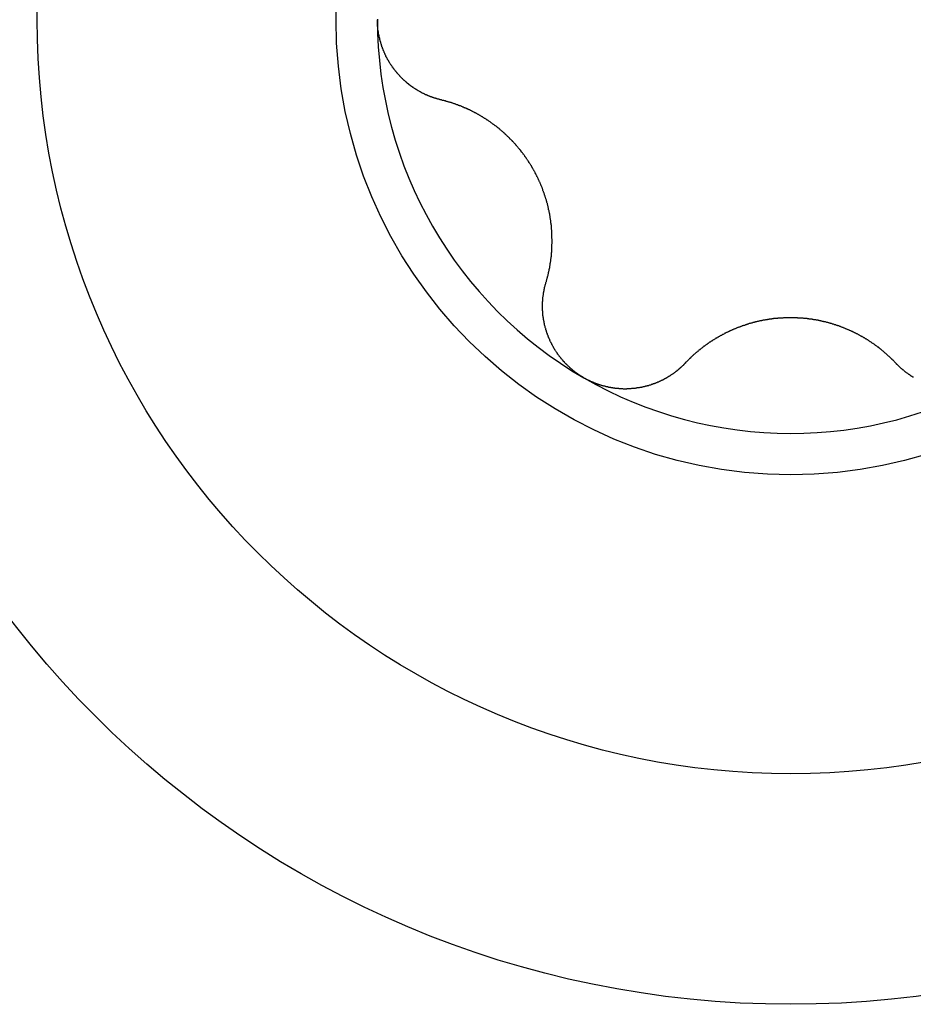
# Model space of a CAD drawing. Extents: x 1107 to 4046, y 937 to 3355.
# Tile 838 of 861: x 3320.42 to 3324.69, y 2385.51 to 2390.21. Entities that reach past the tile are written whole.
import ezdxf

# ---------------------------------------------------------------- set-up
doc = ezdxf.new("R2010")
doc.units = 0
doc.layers.add('KF_VIDA_L___C_LEFT', color=7, linetype='CONTINUOUS')

# ---------------------------------------------------------------- blocks, each defined once
blk = doc.blocks.new('KF_VIDA_L___C_LEFT')
at = {"layer": 'KF_VIDA_L___C_LEFT'}
for points in [[(433.129, 700.617, 0), (433.127, 700.618, 0), (433.125, 700.618, 0), (433.123, 700.619, 0), (433.121, 700.619, 0), (433.119, 700.62, 0), (433.117, 700.62, 0), (433.115, 700.621, 0), (433.113, 700.621, 0), (433.111, 700.622, 0), (433.109, 700.622, 0), (433.107, 700.623, 0), (433.106, 700.623, 0), (433.104, 700.624, 0), (433.102, 700.625, 0), (433.1, 700.625, 0), (433.098, 700.626, 0), (433.096, 700.626, 0), (433.094, 700.627, 0), (433.092, 700.628, 0), (433.09, 700.628, 0), (433.089, 700.629, 0), (433.087, 700.63, 0), (433.085, 700.63, 0), (433.083, 700.631, 0), (433.081, 700.632, 0), (433.079, 700.632, 0), (433.077, 700.633, 0), (433.076, 700.634, 0), (433.074, 700.635, 0), (433.072, 700.635, 0), (433.07, 700.636, 0), (433.068, 700.637, 0), (433.066, 700.638, 0), (433.064, 700.638, 0), (433.063, 700.639, 0), (433.061, 700.64, 0), (433.059, 700.641, 0), (433.057, 700.642, 0), (433.055, 700.642, 0), (433.054, 700.643, 0), (433.052, 700.644, 0), (433.05, 700.645, 0), (433.048, 700.646, 0), (433.046, 700.647, 0), (433.045, 700.648, 0), (433.043, 700.648, 0), (433.041, 700.649, 0), (433.039, 700.65, 0), (433.038, 700.651, 0), (433.036, 700.652, 0), (433.034, 700.653, 0), (433.032, 700.654, 0), (433.031, 700.655, 0), (433.029, 700.656, 0), (433.027, 700.657, 0), (433.025, 700.658, 0), (433.024, 700.659, 0), (433.022, 700.66, 0), (433.02, 700.661, 0), (433.018, 700.662, 0), (433.017, 700.663, 0), (433.015, 700.664, 0), (433.013, 700.665, 0), (433.012, 700.666, 0), (433.01, 700.667, 0), (433.008, 700.668, 0), (433.007, 700.669, 0), (433.005, 700.67, 0), (433.003, 700.671, 0), (433.002, 700.672, 0), (433, 700.673, 0), (432.998, 700.674, 0), (432.997, 700.676, 0), (432.995, 700.677, 0), (432.993, 700.678, 0), (432.992, 700.679, 0), (432.99, 700.68, 0), (432.989, 700.681, 0), (432.987, 700.682, 0), (432.985, 700.684, 0), (432.984, 700.685, 0), (432.982, 700.686, 0), (432.981, 700.687, 0), (432.979, 700.688, 0), (432.978, 700.689, 0), (432.976, 700.691, 0), (432.975, 700.692, 0), (432.973, 700.693, 0), (432.971, 700.694, 0), (432.97, 700.696, 0), (432.968, 700.697, 0), (432.967, 700.698, 0), (432.965, 700.699, 0), (432.964, 700.701, 0), (432.962, 700.702, 0), (432.961, 700.703, 0), (432.959, 700.705, 0), (432.958, 700.706, 0), (432.956, 700.707, 0), (432.955, 700.709, 0), (432.953, 700.71, 0), (432.952, 700.711, 0), (432.95, 700.713, 0), (432.949, 700.714, 0), (432.947, 700.716, 0), (432.946, 700.717, 0), (432.944, 700.719, 0), (432.943, 700.72, 0), (432.942, 700.721, 0), (432.94, 700.723, 0), (432.939, 700.724, 0), (432.937, 700.726, 0), (432.936, 700.727, 0), (432.934, 700.729, 0), (432.933, 700.73, 0), (432.932, 700.732, 0), (432.93, 700.733, 0), (432.929, 700.735, 0), (432.927, 700.736, 0), (432.926, 700.738, 0), (432.925, 700.739, 0), (432.923, 700.741, 0), (432.922, 700.743, 0), (432.92, 700.744, 0), (432.919, 700.746, 0), (432.918, 700.747, 0), (432.916, 700.749, 0), (432.915, 700.751, 0), (432.914, 700.752, 0), (432.912, 700.754, 0), (432.911, 700.755, 0), (432.91, 700.757, 0), (432.909, 700.759, 0), (432.907, 700.76, 0), (432.906, 700.762, 0), (432.905, 700.764, 0), (432.903, 700.765, 0), (432.902, 700.767, 0), (432.901, 700.769, 0), (432.9, 700.771, 0), (432.898, 700.772, 0), (432.897, 700.774, 0), (432.896, 700.776, 0), (432.895, 700.777, 0), (432.894, 700.779, 0), (432.892, 700.781, 0), (432.891, 700.783, 0), (432.89, 700.785, 0), (432.889, 700.786, 0), (432.888, 700.788, 0), (432.886, 700.79, 0), (432.885, 700.792, 0), (432.884, 700.793, 0), (432.883, 700.795, 0), (432.882, 700.797, 0), (432.881, 700.799, 0), (432.88, 700.801, 0), (432.879, 700.803, 0), (432.878, 700.804, 0), (432.877, 700.806, 0), (432.875, 700.808, 0), (432.874, 700.81, 0), (432.873, 700.812, 0), (432.872, 700.814, 0), (432.871, 700.816, 0), (432.87, 700.818, 0), (432.869, 700.82, 0), (432.868, 700.821, 0), (432.867, 700.823, 0), (432.866, 700.825, 0), (432.865, 700.827, 0), (432.865, 700.829, 0), (432.864, 700.831, 0), (432.863, 700.833, 0), (432.862, 700.835, 0), (432.861, 700.837, 0), (432.86, 700.839, 0), (432.859, 700.841, 0), (432.858, 700.843, 0), (432.857, 700.845, 0), (432.857, 700.847, 0), (432.856, 700.849, 0), (432.855, 700.851, 0), (432.854, 700.853, 0), (432.853, 700.855, 0), (432.852, 700.857, 0), (432.852, 700.859, 0), (432.851, 700.861, 0), (432.85, 700.863, 0), (432.849, 700.865, 0), (432.849, 700.867, 0), (432.848, 700.869, 0), (432.847, 700.871, 0), (432.847, 700.873, 0), (432.846, 700.875, 0), (432.845, 700.877, 0), (432.844, 700.879, 0), (432.844, 700.881, 0), (432.843, 700.883, 0), (432.843, 700.885, 0), (432.842, 700.888, 0), (432.841, 700.89, 0), (432.841, 700.892, 0), (432.84, 700.894, 0), (432.84, 700.896, 0), (432.839, 700.898, 0), (432.838, 700.9, 0), (432.838, 700.902, 0), (432.837, 700.904, 0), (432.837, 700.906, 0), (432.836, 700.908, 0), (432.836, 700.911, 0), (432.835, 700.913, 0), (432.835, 700.915, 0), (432.834, 700.917, 0), (432.834, 700.919, 0), (432.833, 700.921, 0), (432.833, 700.923, 0), (432.833, 700.925, 0), (432.832, 700.927, 0), (432.832, 700.93, 0), (432.831, 700.932, 0), (432.831, 700.934, 0), (432.831, 700.936, 0), (432.83, 700.938, 0), (432.83, 700.94, 0), (432.83, 700.942, 0), (432.829, 700.944, 0), (432.829, 700.947, 0), (432.829, 700.949, 0), (432.828, 700.951, 0), (432.828, 700.953, 0), (432.828, 700.955, 0), (432.828, 700.957, 0), (432.827, 700.959, 0), (432.827, 700.961, 0), (432.827, 700.964, 0), (432.827, 700.966, 0), (432.826, 700.968, 0), (432.826, 700.97, 0), (432.826, 700.972, 0), (432.826, 700.974, 0), (432.826, 700.976, 0), (432.826, 700.978, 0), (432.826, 700.981, 0), (432.825, 700.983, 0), (432.825, 700.985, 0), (432.825, 700.987, 0), (432.825, 700.989, 0), (432.825, 700.991, 0), (432.825, 700.993, 0), (432.825, 700.995, 0), (432.825, 700.998, 0), (432.825, 701, 0)], [(433.63, 699.746, 0), (433.631, 699.748, 0), (433.632, 699.751, 0), (433.633, 699.753, 0), (433.633, 699.755, 0), (433.634, 699.758, 0), (433.634, 699.76, 0), (433.635, 699.762, 0), (433.636, 699.764, 0), (433.636, 699.767, 0), (433.637, 699.769, 0), (433.638, 699.771, 0), (433.638, 699.774, 0), (433.639, 699.776, 0), (433.639, 699.778, 0), (433.64, 699.781, 0), (433.641, 699.783, 0), (433.641, 699.786, 0), (433.642, 699.788, 0), (433.642, 699.79, 0), (433.643, 699.793, 0), (433.643, 699.795, 0), (433.644, 699.797, 0), (433.644, 699.8, 0), (433.645, 699.802, 0), (433.645, 699.804, 0), (433.646, 699.807, 0), (433.646, 699.809, 0), (433.647, 699.811, 0), (433.647, 699.814, 0), (433.648, 699.816, 0), (433.648, 699.818, 0), (433.648, 699.821, 0), (433.649, 699.823, 0), (433.649, 699.825, 0), (433.65, 699.828, 0), (433.65, 699.83, 0), (433.65, 699.833, 0), (433.651, 699.835, 0), (433.651, 699.837, 0), (433.652, 699.84, 0), (433.652, 699.842, 0), (433.652, 699.844, 0), (433.653, 699.847, 0), (433.653, 699.849, 0), (433.653, 699.851, 0), (433.654, 699.854, 0), (433.654, 699.856, 0), (433.654, 699.858, 0), (433.655, 699.861, 0), (433.655, 699.863, 0), (433.655, 699.866, 0), (433.655, 699.868, 0), (433.656, 699.87, 0), (433.656, 699.873, 0), (433.656, 699.875, 0), (433.656, 699.877, 0), (433.657, 699.88, 0), (433.657, 699.882, 0), (433.657, 699.884, 0), (433.657, 699.887, 0), (433.657, 699.889, 0), (433.658, 699.891, 0), (433.658, 699.894, 0), (433.658, 699.896, 0), (433.658, 699.898, 0), (433.658, 699.901, 0), (433.658, 699.903, 0), (433.659, 699.905, 0), (433.659, 699.908, 0), (433.659, 699.91, 0), (433.659, 699.912, 0), (433.659, 699.915, 0), (433.659, 699.917, 0), (433.659, 699.92, 0), (433.659, 699.922, 0), (433.659, 699.924, 0), (433.659, 699.927, 0), (433.659, 699.929, 0), (433.66, 699.932, 0), (433.66, 699.934, 0), (433.66, 699.936, 0), (433.66, 699.939, 0), (433.66, 699.941, 0), (433.66, 699.944, 0), (433.66, 699.946, 0), (433.66, 699.949, 0), (433.66, 699.951, 0), (433.66, 699.953, 0), (433.659, 699.956, 0), (433.659, 699.958, 0), (433.659, 699.961, 0), (433.659, 699.963, 0), (433.659, 699.966, 0), (433.659, 699.968, 0), (433.659, 699.971, 0), (433.659, 699.973, 0), (433.659, 699.976, 0), (433.659, 699.978, 0), (433.659, 699.981, 0), (433.658, 699.983, 0), (433.658, 699.986, 0), (433.658, 699.988, 0), (433.658, 699.991, 0), (433.658, 699.993, 0), (433.658, 699.996, 0), (433.657, 699.998, 0), (433.657, 700.001, 0), (433.657, 700.004, 0), (433.657, 700.006, 0), (433.657, 700.009, 0), (433.656, 700.011, 0), (433.656, 700.014, 0), (433.656, 700.016, 0), (433.656, 700.019, 0), (433.655, 700.021, 0), (433.655, 700.024, 0), (433.655, 700.027, 0), (433.654, 700.029, 0), (433.654, 700.032, 0), (433.654, 700.034, 0), (433.653, 700.037, 0), (433.653, 700.039, 0), (433.653, 700.042, 0), (433.652, 700.044, 0), (433.652, 700.047, 0), (433.652, 700.05, 0), (433.651, 700.052, 0), (433.651, 700.055, 0), (433.65, 700.057, 0), (433.65, 700.06, 0), (433.65, 700.062, 0), (433.649, 700.065, 0), (433.649, 700.068, 0), (433.648, 700.07, 0), (433.648, 700.073, 0), (433.647, 700.075, 0), (433.647, 700.078, 0), (433.646, 700.081, 0), (433.646, 700.083, 0), (433.645, 700.086, 0), (433.645, 700.088, 0), (433.644, 700.091, 0), (433.643, 700.093, 0), (433.643, 700.096, 0), (433.642, 700.099, 0), (433.642, 700.101, 0), (433.641, 700.104, 0), (433.641, 700.106, 0), (433.64, 700.109, 0), (433.639, 700.111, 0), (433.639, 700.114, 0), (433.638, 700.117, 0), (433.637, 700.119, 0), (433.637, 700.122, 0), (433.636, 700.124, 0), (433.635, 700.127, 0), (433.635, 700.129, 0), (433.634, 700.132, 0), (433.633, 700.134, 0), (433.632, 700.137, 0), (433.632, 700.139, 0), (433.631, 700.142, 0), (433.63, 700.145, 0), (433.629, 700.147, 0), (433.628, 700.15, 0), (433.628, 700.152, 0), (433.627, 700.155, 0), (433.626, 700.157, 0), (433.625, 700.16, 0), (433.624, 700.162, 0), (433.624, 700.165, 0), (433.623, 700.167, 0), (433.622, 700.17, 0), (433.621, 700.172, 0), (433.62, 700.175, 0), (433.619, 700.177, 0), (433.618, 700.18, 0), (433.617, 700.182, 0), (433.616, 700.185, 0), (433.616, 700.187, 0), (433.615, 700.19, 0), (433.614, 700.192, 0), (433.613, 700.195, 0), (433.612, 700.197, 0), (433.611, 700.2, 0), (433.61, 700.202, 0), (433.609, 700.205, 0), (433.608, 700.207, 0), (433.607, 700.209, 0), (433.606, 700.212, 0), (433.605, 700.214, 0), (433.604, 700.217, 0), (433.603, 700.219, 0), (433.602, 700.222, 0), (433.601, 700.224, 0), (433.6, 700.226, 0), (433.598, 700.229, 0), (433.597, 700.231, 0), (433.596, 700.234, 0), (433.595, 700.236, 0), (433.594, 700.238, 0), (433.593, 700.241, 0), (433.592, 700.243, 0), (433.591, 700.245, 0), (433.59, 700.248, 0), (433.588, 700.25, 0), (433.587, 700.252, 0), (433.586, 700.255, 0), (433.585, 700.257, 0), (433.584, 700.259, 0), (433.583, 700.262, 0), (433.581, 700.264, 0), (433.58, 700.266, 0), (433.579, 700.268, 0), (433.578, 700.271, 0), (433.577, 700.273, 0), (433.575, 700.275, 0), (433.574, 700.278, 0), (433.573, 700.28, 0), (433.572, 700.282, 0), (433.571, 700.284, 0), (433.569, 700.286, 0), (433.568, 700.289, 0), (433.567, 700.291, 0), (433.565, 700.293, 0), (433.564, 700.295, 0), (433.563, 700.297, 0), (433.562, 700.3, 0), (433.56, 700.302, 0), (433.559, 700.304, 0), (433.558, 700.306, 0), (433.556, 700.308, 0), (433.555, 700.311, 0), (433.553, 700.313, 0), (433.552, 700.315, 0), (433.551, 700.317, 0), (433.549, 700.319, 0), (433.548, 700.321, 0), (433.546, 700.324, 0), (433.545, 700.326, 0), (433.544, 700.328, 0), (433.542, 700.33, 0), (433.541, 700.332, 0), (433.539, 700.334, 0), (433.538, 700.337, 0), (433.536, 700.339, 0), (433.535, 700.341, 0), (433.533, 700.343, 0), (433.532, 700.345, 0), (433.53, 700.347, 0), (433.529, 700.349, 0), (433.527, 700.352, 0), (433.526, 700.354, 0), (433.524, 700.356, 0), (433.522, 700.358, 0), (433.521, 700.36, 0), (433.519, 700.362, 0), (433.518, 700.364, 0), (433.516, 700.366, 0), (433.514, 700.368, 0), (433.513, 700.37, 0), (433.511, 700.373, 0), (433.51, 700.375, 0), (433.508, 700.377, 0), (433.506, 700.379, 0), (433.505, 700.381, 0), (433.503, 700.383, 0), (433.501, 700.385, 0), (433.499, 700.387, 0), (433.498, 700.389, 0), (433.496, 700.391, 0), (433.494, 700.393, 0), (433.493, 700.395, 0), (433.491, 700.397, 0), (433.489, 700.399, 0), (433.487, 700.401, 0), (433.486, 700.403, 0), (433.484, 700.405, 0), (433.482, 700.407, 0), (433.48, 700.409, 0), (433.479, 700.411, 0), (433.477, 700.413, 0), (433.475, 700.415, 0), (433.473, 700.417, 0), (433.471, 700.419, 0), (433.47, 700.421, 0), (433.468, 700.423, 0), (433.466, 700.425, 0), (433.464, 700.426, 0), (433.462, 700.428, 0), (433.46, 700.43, 0), (433.458, 700.432, 0), (433.457, 700.434, 0), (433.455, 700.436, 0), (433.453, 700.438, 0), (433.451, 700.44, 0), (433.449, 700.441, 0), (433.447, 700.443, 0), (433.445, 700.445, 0), (433.443, 700.447, 0), (433.441, 700.449, 0), (433.439, 700.451, 0), (433.438, 700.452, 0), (433.436, 700.454, 0), (433.434, 700.456, 0), (433.432, 700.458, 0), (433.43, 700.459, 0), (433.428, 700.461, 0), (433.426, 700.463, 0), (433.424, 700.465, 0), (433.422, 700.466, 0), (433.42, 700.468, 0), (433.418, 700.47, 0), (433.416, 700.471, 0), (433.414, 700.473, 0), (433.412, 700.475, 0), (433.41, 700.477, 0), (433.408, 700.478, 0), (433.406, 700.48, 0), (433.404, 700.481, 0), (433.402, 700.483, 0), (433.4, 700.485, 0), (433.398, 700.486, 0), (433.396, 700.488, 0), (433.394, 700.49, 0), (433.392, 700.491, 0), (433.39, 700.493, 0), (433.388, 700.494, 0), (433.385, 700.496, 0), (433.383, 700.497, 0), (433.381, 700.499, 0), (433.379, 700.5, 0), (433.377, 700.502, 0), (433.375, 700.503, 0), (433.373, 700.505, 0), (433.371, 700.506, 0), (433.369, 700.508, 0), (433.367, 700.509, 0), (433.365, 700.511, 0), (433.363, 700.512, 0), (433.361, 700.514, 0), (433.358, 700.515, 0), (433.356, 700.517, 0), (433.354, 700.518, 0), (433.352, 700.52, 0), (433.35, 700.521, 0), (433.348, 700.522, 0), (433.346, 700.524, 0), (433.344, 700.525, 0), (433.342, 700.526, 0), (433.34, 700.528, 0), (433.337, 700.529, 0), (433.335, 700.53, 0), (433.333, 700.532, 0), (433.331, 700.533, 0), (433.329, 700.534, 0), (433.327, 700.536, 0), (433.325, 700.537, 0), (433.323, 700.538, 0), (433.321, 700.539, 0), (433.318, 700.541, 0), (433.316, 700.542, 0), (433.314, 700.543, 0), (433.312, 700.544, 0), (433.31, 700.546, 0), (433.308, 700.547, 0), (433.306, 700.548, 0), (433.304, 700.549, 0), (433.302, 700.55, 0), (433.299, 700.552, 0), (433.297, 700.553, 0), (433.295, 700.554, 0), (433.293, 700.555, 0), (433.291, 700.556, 0), (433.289, 700.557, 0), (433.287, 700.558, 0), (433.285, 700.559, 0), (433.283, 700.56, 0), (433.28, 700.561, 0), (433.278, 700.563, 0), (433.276, 700.564, 0), (433.274, 700.565, 0), (433.272, 700.566, 0), (433.27, 700.567, 0), (433.268, 700.568, 0), (433.266, 700.569, 0), (433.264, 700.57, 0), (433.262, 700.571, 0), (433.259, 700.572, 0), (433.257, 700.573, 0), (433.255, 700.574, 0), (433.253, 700.575, 0), (433.251, 700.576, 0), (433.249, 700.577, 0), (433.246, 700.578, 0), (433.244, 700.578, 0), (433.242, 700.579, 0), (433.24, 700.58, 0), (433.238, 700.581, 0), (433.236, 700.582, 0), (433.233, 700.583, 0), (433.231, 700.584, 0), (433.229, 700.585, 0), (433.227, 700.586, 0), (433.225, 700.587, 0), (433.222, 700.588, 0), (433.22, 700.588, 0), (433.218, 700.589, 0), (433.216, 700.59, 0), (433.213, 700.591, 0), (433.211, 700.592, 0), (433.209, 700.593, 0), (433.207, 700.594, 0), (433.205, 700.594, 0), (433.202, 700.595, 0), (433.2, 700.596, 0), (433.198, 700.597, 0), (433.195, 700.598, 0), (433.193, 700.598, 0), (433.191, 700.599, 0), (433.189, 700.6, 0), (433.186, 700.601, 0), (433.184, 700.601, 0), (433.182, 700.602, 0), (433.18, 700.603, 0), (433.177, 700.604, 0), (433.175, 700.604, 0), (433.173, 700.605, 0), (433.17, 700.606, 0), (433.168, 700.606, 0), (433.166, 700.607, 0), (433.163, 700.608, 0), (433.161, 700.608, 0), (433.159, 700.609, 0), (433.157, 700.61, 0), (433.154, 700.61, 0), (433.152, 700.611, 0), (433.15, 700.612, 0), (433.147, 700.612, 0), (433.145, 700.613, 0), (433.143, 700.614, 0), (433.14, 700.614, 0), (433.138, 700.615, 0), (433.136, 700.615, 0), (433.133, 700.616, 0), (433.131, 700.617, 0), (433.129, 700.617, 0)], [(433.811, 699.29, 0), (433.809, 699.292, 0), (433.807, 699.293, 0), (433.806, 699.294, 0), (433.804, 699.295, 0), (433.802, 699.296, 0), (433.8, 699.297, 0), (433.798, 699.298, 0), (433.797, 699.299, 0), (433.795, 699.3, 0), (433.793, 699.302, 0), (433.791, 699.303, 0), (433.789, 699.304, 0), (433.788, 699.305, 0), (433.786, 699.306, 0), (433.784, 699.308, 0), (433.782, 699.309, 0), (433.781, 699.31, 0), (433.779, 699.311, 0), (433.777, 699.312, 0), (433.775, 699.314, 0), (433.774, 699.315, 0), (433.772, 699.316, 0), (433.77, 699.318, 0), (433.769, 699.319, 0), (433.767, 699.32, 0), (433.765, 699.322, 0), (433.764, 699.323, 0), (433.762, 699.324, 0), (433.76, 699.326, 0), (433.759, 699.327, 0), (433.757, 699.328, 0), (433.755, 699.33, 0), (433.754, 699.331, 0), (433.752, 699.332, 0), (433.75, 699.334, 0), (433.749, 699.335, 0), (433.747, 699.337, 0), (433.745, 699.338, 0), (433.744, 699.34, 0), (433.742, 699.341, 0), (433.741, 699.343, 0), (433.739, 699.344, 0), (433.737, 699.346, 0), (433.736, 699.347, 0), (433.734, 699.348, 0), (433.733, 699.35, 0), (433.731, 699.352, 0), (433.73, 699.353, 0), (433.728, 699.355, 0), (433.727, 699.356, 0), (433.725, 699.358, 0), (433.724, 699.359, 0), (433.722, 699.361, 0), (433.721, 699.362, 0), (433.719, 699.364, 0), (433.718, 699.366, 0), (433.716, 699.367, 0), (433.715, 699.369, 0), (433.713, 699.37, 0), (433.712, 699.372, 0), (433.711, 699.374, 0), (433.709, 699.375, 0), (433.708, 699.377, 0), (433.706, 699.379, 0), (433.705, 699.38, 0), (433.704, 699.382, 0), (433.702, 699.384, 0), (433.701, 699.385, 0), (433.699, 699.387, 0), (433.698, 699.389, 0), (433.697, 699.39, 0), (433.695, 699.392, 0), (433.694, 699.394, 0), (433.693, 699.395, 0), (433.692, 699.397, 0), (433.69, 699.399, 0), (433.689, 699.401, 0), (433.688, 699.402, 0), (433.686, 699.404, 0), (433.685, 699.406, 0), (433.684, 699.408, 0), (433.683, 699.409, 0), (433.682, 699.411, 0), (433.68, 699.413, 0), (433.679, 699.415, 0), (433.678, 699.417, 0), (433.677, 699.418, 0), (433.676, 699.42, 0), (433.674, 699.422, 0), (433.673, 699.424, 0), (433.672, 699.426, 0), (433.671, 699.428, 0), (433.67, 699.429, 0), (433.669, 699.431, 0), (433.668, 699.433, 0), (433.667, 699.435, 0), (433.666, 699.437, 0), (433.665, 699.439, 0), (433.664, 699.44, 0), (433.663, 699.442, 0), (433.662, 699.444, 0), (433.661, 699.446, 0), (433.66, 699.448, 0), (433.659, 699.45, 0), (433.658, 699.452, 0), (433.657, 699.454, 0), (433.656, 699.456, 0), (433.655, 699.458, 0), (433.654, 699.459, 0), (433.653, 699.461, 0), (433.652, 699.463, 0), (433.651, 699.465, 0), (433.65, 699.467, 0), (433.649, 699.469, 0), (433.648, 699.471, 0), (433.648, 699.473, 0), (433.647, 699.475, 0), (433.646, 699.477, 0), (433.645, 699.479, 0), (433.644, 699.481, 0), (433.643, 699.483, 0), (433.643, 699.485, 0), (433.642, 699.487, 0), (433.641, 699.488, 0), (433.64, 699.49, 0), (433.64, 699.492, 0), (433.639, 699.494, 0), (433.638, 699.496, 0), (433.637, 699.498, 0), (433.637, 699.5, 0), (433.636, 699.502, 0), (433.635, 699.504, 0), (433.635, 699.506, 0), (433.634, 699.508, 0), (433.633, 699.51, 0), (433.633, 699.512, 0), (433.632, 699.514, 0), (433.631, 699.516, 0), (433.631, 699.518, 0), (433.63, 699.52, 0), (433.63, 699.522, 0), (433.629, 699.524, 0), (433.629, 699.526, 0), (433.628, 699.528, 0), (433.627, 699.53, 0), (433.627, 699.532, 0), (433.626, 699.534, 0), (433.626, 699.536, 0), (433.625, 699.538, 0), (433.625, 699.54, 0), (433.624, 699.542, 0), (433.624, 699.544, 0), (433.623, 699.546, 0), (433.623, 699.548, 0), (433.623, 699.55, 0), (433.622, 699.552, 0), (433.622, 699.554, 0), (433.621, 699.556, 0), (433.621, 699.558, 0), (433.621, 699.56, 0), (433.62, 699.561, 0), (433.62, 699.563, 0), (433.62, 699.565, 0), (433.619, 699.567, 0), (433.619, 699.569, 0), (433.619, 699.571, 0), (433.618, 699.573, 0), (433.618, 699.575, 0), (433.618, 699.577, 0), (433.617, 699.579, 0), (433.617, 699.581, 0), (433.617, 699.583, 0), (433.617, 699.585, 0), (433.616, 699.587, 0), (433.616, 699.589, 0), (433.616, 699.591, 0), (433.616, 699.593, 0), (433.616, 699.595, 0), (433.615, 699.597, 0), (433.615, 699.599, 0), (433.615, 699.601, 0), (433.615, 699.603, 0), (433.615, 699.605, 0), (433.615, 699.607, 0), (433.615, 699.609, 0), (433.614, 699.611, 0), (433.614, 699.612, 0), (433.614, 699.614, 0), (433.614, 699.616, 0), (433.614, 699.618, 0), (433.614, 699.62, 0), (433.614, 699.622, 0), (433.614, 699.624, 0), (433.614, 699.626, 0), (433.614, 699.628, 0), (433.614, 699.63, 0), (433.614, 699.632, 0), (433.614, 699.634, 0), (433.614, 699.636, 0), (433.614, 699.638, 0), (433.614, 699.64, 0), (433.614, 699.642, 0), (433.614, 699.644, 0), (433.614, 699.646, 0), (433.614, 699.648, 0), (433.614, 699.65, 0), (433.614, 699.652, 0), (433.614, 699.654, 0), (433.615, 699.656, 0), (433.615, 699.658, 0), (433.615, 699.66, 0), (433.615, 699.662, 0), (433.615, 699.664, 0), (433.615, 699.666, 0), (433.615, 699.668, 0), (433.616, 699.67, 0), (433.616, 699.672, 0), (433.616, 699.674, 0), (433.616, 699.676, 0), (433.617, 699.678, 0), (433.617, 699.68, 0), (433.617, 699.682, 0), (433.617, 699.684, 0), (433.618, 699.686, 0), (433.618, 699.688, 0), (433.618, 699.69, 0), (433.618, 699.692, 0), (433.619, 699.694, 0), (433.619, 699.696, 0), (433.619, 699.698, 0), (433.62, 699.7, 0), (433.62, 699.702, 0), (433.62, 699.704, 0), (433.621, 699.705, 0), (433.621, 699.707, 0), (433.621, 699.709, 0), (433.622, 699.711, 0), (433.622, 699.713, 0), (433.623, 699.715, 0), (433.623, 699.717, 0), (433.623, 699.719, 0), (433.624, 699.721, 0), (433.624, 699.723, 0), (433.625, 699.725, 0), (433.625, 699.727, 0), (433.626, 699.729, 0), (433.626, 699.731, 0), (433.627, 699.733, 0), (433.627, 699.735, 0), (433.628, 699.736, 0), (433.628, 699.738, 0), (433.629, 699.74, 0), (433.629, 699.742, 0), (433.63, 699.744, 0), (433.63, 699.746, 0)], [(435.301, 699.36, 0), (435.3, 699.362, 0), (435.298, 699.364, 0), (435.296, 699.365, 0), (435.295, 699.367, 0), (435.293, 699.369, 0), (435.291, 699.371, 0), (435.29, 699.372, 0), (435.288, 699.374, 0), (435.286, 699.376, 0), (435.284, 699.377, 0), (435.283, 699.379, 0), (435.281, 699.381, 0), (435.279, 699.382, 0), (435.278, 699.384, 0), (435.276, 699.386, 0), (435.274, 699.387, 0), (435.272, 699.389, 0), (435.271, 699.391, 0), (435.269, 699.392, 0), (435.267, 699.394, 0), (435.265, 699.396, 0), (435.263, 699.397, 0), (435.262, 699.399, 0), (435.26, 699.4, 0), (435.258, 699.402, 0), (435.256, 699.404, 0), (435.255, 699.405, 0), (435.253, 699.407, 0), (435.251, 699.408, 0), (435.249, 699.41, 0), (435.247, 699.412, 0), (435.245, 699.413, 0), (435.244, 699.415, 0), (435.242, 699.416, 0), (435.24, 699.418, 0), (435.238, 699.419, 0), (435.236, 699.421, 0), (435.234, 699.422, 0), (435.233, 699.424, 0), (435.231, 699.425, 0), (435.229, 699.427, 0), (435.227, 699.428, 0), (435.225, 699.43, 0), (435.223, 699.431, 0), (435.221, 699.433, 0), (435.22, 699.434, 0), (435.218, 699.436, 0), (435.216, 699.437, 0), (435.214, 699.438, 0), (435.212, 699.44, 0), (435.21, 699.441, 0), (435.208, 699.443, 0), (435.206, 699.444, 0), (435.204, 699.445, 0), (435.202, 699.447, 0), (435.201, 699.448, 0), (435.199, 699.45, 0), (435.197, 699.451, 0), (435.195, 699.452, 0), (435.193, 699.454, 0), (435.191, 699.455, 0), (435.189, 699.456, 0), (435.187, 699.458, 0), (435.185, 699.459, 0), (435.183, 699.46, 0), (435.181, 699.462, 0), (435.179, 699.463, 0), (435.177, 699.464, 0), (435.175, 699.465, 0), (435.173, 699.467, 0), (435.171, 699.468, 0), (435.169, 699.469, 0), (435.167, 699.471, 0), (435.165, 699.472, 0), (435.163, 699.473, 0), (435.161, 699.474, 0), (435.159, 699.476, 0), (435.157, 699.477, 0), (435.155, 699.478, 0), (435.153, 699.479, 0), (435.151, 699.481, 0), (435.149, 699.482, 0), (435.147, 699.483, 0), (435.145, 699.484, 0), (435.142, 699.485, 0), (435.14, 699.487, 0), (435.138, 699.488, 0), (435.136, 699.489, 0), (435.134, 699.49, 0), (435.132, 699.491, 0), (435.13, 699.493, 0), (435.127, 699.494, 0), (435.125, 699.495, 0), (435.123, 699.496, 0), (435.121, 699.497, 0), (435.119, 699.499, 0), (435.116, 699.5, 0), (435.114, 699.501, 0), (435.112, 699.502, 0), (435.11, 699.503, 0), (435.107, 699.504, 0), (435.105, 699.505, 0), (435.103, 699.506, 0), (435.101, 699.508, 0), (435.098, 699.509, 0), (435.096, 699.51, 0), (435.094, 699.511, 0), (435.091, 699.512, 0), (435.089, 699.513, 0), (435.087, 699.514, 0), (435.085, 699.515, 0), (435.082, 699.516, 0), (435.08, 699.517, 0), (435.078, 699.518, 0), (435.075, 699.519, 0), (435.073, 699.52, 0), (435.07, 699.521, 0), (435.068, 699.522, 0), (435.066, 699.523, 0), (435.063, 699.524, 0), (435.061, 699.525, 0), (435.059, 699.526, 0), (435.056, 699.527, 0), (435.054, 699.528, 0), (435.051, 699.529, 0), (435.049, 699.53, 0), (435.046, 699.531, 0), (435.044, 699.532, 0), (435.042, 699.533, 0), (435.039, 699.534, 0), (435.037, 699.535, 0), (435.034, 699.536, 0), (435.032, 699.537, 0), (435.029, 699.538, 0), (435.027, 699.538, 0), (435.024, 699.539, 0), (435.022, 699.54, 0), (435.019, 699.541, 0), (435.017, 699.542, 0), (435.014, 699.543, 0), (435.012, 699.543, 0), (435.009, 699.544, 0), (435.007, 699.545, 0), (435.004, 699.546, 0), (435.002, 699.547, 0), (434.999, 699.547, 0), (434.997, 699.548, 0), (434.994, 699.549, 0), (434.992, 699.55, 0), (434.989, 699.55, 0), (434.987, 699.551, 0), (434.984, 699.552, 0), (434.982, 699.553, 0), (434.979, 699.553, 0), (434.976, 699.554, 0), (434.974, 699.555, 0), (434.971, 699.555, 0), (434.969, 699.556, 0), (434.966, 699.557, 0), (434.964, 699.557, 0), (434.961, 699.558, 0), (434.958, 699.558, 0), (434.956, 699.559, 0), (434.953, 699.56, 0), (434.951, 699.56, 0), (434.948, 699.561, 0), (434.945, 699.561, 0), (434.943, 699.562, 0), (434.94, 699.563, 0), (434.938, 699.563, 0), (434.935, 699.564, 0), (434.932, 699.564, 0), (434.93, 699.565, 0), (434.927, 699.565, 0), (434.925, 699.566, 0), (434.922, 699.566, 0), (434.919, 699.567, 0), (434.917, 699.567, 0), (434.914, 699.567, 0), (434.912, 699.568, 0), (434.909, 699.568, 0), (434.906, 699.569, 0), (434.904, 699.569, 0), (434.901, 699.57, 0), (434.899, 699.57, 0), (434.896, 699.57, 0), (434.893, 699.571, 0), (434.891, 699.571, 0), (434.888, 699.571, 0), (434.885, 699.572, 0), (434.883, 699.572, 0), (434.88, 699.572, 0), (434.878, 699.573, 0), (434.875, 699.573, 0), (434.872, 699.573, 0), (434.87, 699.574, 0), (434.867, 699.574, 0), (434.865, 699.574, 0), (434.862, 699.574, 0), (434.859, 699.575, 0), (434.857, 699.575, 0), (434.854, 699.575, 0), (434.852, 699.575, 0), (434.849, 699.575, 0), (434.846, 699.576, 0), (434.844, 699.576, 0), (434.841, 699.576, 0), (434.839, 699.576, 0), (434.836, 699.576, 0), (434.833, 699.576, 0), (434.831, 699.577, 0), (434.828, 699.577, 0), (434.826, 699.577, 0), (434.823, 699.577, 0), (434.82, 699.577, 0), (434.818, 699.577, 0), (434.815, 699.577, 0), (434.813, 699.577, 0), (434.81, 699.577, 0), (434.808, 699.577, 0), (434.805, 699.577, 0), (434.803, 699.577, 0), (434.8, 699.577, 0), (434.797, 699.577, 0), (434.795, 699.577, 0), (434.792, 699.577, 0), (434.79, 699.577, 0), (434.787, 699.577, 0), (434.785, 699.577, 0), (434.782, 699.577, 0), (434.78, 699.577, 0), (434.777, 699.577, 0), (434.774, 699.577, 0), (434.772, 699.577, 0), (434.769, 699.577, 0), (434.767, 699.577, 0), (434.764, 699.577, 0), (434.762, 699.576, 0), (434.759, 699.576, 0), (434.756, 699.576, 0), (434.754, 699.576, 0), (434.751, 699.576, 0), (434.749, 699.576, 0), (434.746, 699.575, 0), (434.743, 699.575, 0), (434.741, 699.575, 0), (434.738, 699.575, 0), (434.736, 699.574, 0), (434.733, 699.574, 0), (434.73, 699.574, 0), (434.728, 699.574, 0), (434.725, 699.573, 0), (434.723, 699.573, 0), (434.72, 699.573, 0), (434.717, 699.573, 0), (434.715, 699.572, 0), (434.712, 699.572, 0), (434.709, 699.572, 0), (434.707, 699.571, 0), (434.704, 699.571, 0), (434.702, 699.57, 0), (434.699, 699.57, 0), (434.696, 699.57, 0), (434.694, 699.569, 0), (434.691, 699.569, 0), (434.688, 699.569, 0), (434.686, 699.568, 0), (434.683, 699.568, 0), (434.681, 699.567, 0), (434.678, 699.567, 0), (434.675, 699.566, 0), (434.673, 699.566, 0), (434.67, 699.565, 0), (434.668, 699.565, 0), (434.665, 699.564, 0), (434.662, 699.564, 0), (434.66, 699.563, 0), (434.657, 699.563, 0), (434.655, 699.562, 0), (434.652, 699.562, 0), (434.649, 699.561, 0), (434.647, 699.561, 0), (434.644, 699.56, 0), (434.642, 699.559, 0), (434.639, 699.559, 0), (434.636, 699.558, 0), (434.634, 699.558, 0), (434.631, 699.557, 0), (434.629, 699.556, 0), (434.626, 699.556, 0), (434.624, 699.555, 0), (434.621, 699.554, 0), (434.618, 699.554, 0), (434.616, 699.553, 0), (434.613, 699.552, 0), (434.611, 699.552, 0), (434.608, 699.551, 0), (434.606, 699.55, 0), (434.603, 699.549, 0), (434.601, 699.549, 0), (434.598, 699.548, 0), (434.596, 699.547, 0), (434.593, 699.546, 0), (434.591, 699.545, 0), (434.588, 699.545, 0), (434.586, 699.544, 0), (434.583, 699.543, 0), (434.581, 699.542, 0), (434.578, 699.541, 0), (434.576, 699.541, 0), (434.573, 699.54, 0), (434.571, 699.539, 0), (434.568, 699.538, 0), (434.566, 699.537, 0), (434.563, 699.536, 0), (434.561, 699.535, 0), (434.558, 699.534, 0), (434.556, 699.533, 0), (434.553, 699.533, 0), (434.551, 699.532, 0), (434.549, 699.531, 0), (434.546, 699.53, 0), (434.544, 699.529, 0), (434.541, 699.528, 0), (434.539, 699.527, 0), (434.537, 699.526, 0), (434.534, 699.525, 0), (434.532, 699.524, 0), (434.529, 699.523, 0), (434.527, 699.522, 0), (434.525, 699.521, 0), (434.522, 699.52, 0), (434.52, 699.519, 0), (434.518, 699.518, 0), (434.515, 699.517, 0), (434.513, 699.516, 0), (434.511, 699.515, 0), (434.508, 699.514, 0), (434.506, 699.512, 0), (434.504, 699.511, 0), (434.501, 699.51, 0), (434.499, 699.509, 0), (434.497, 699.508, 0), (434.494, 699.507, 0), (434.492, 699.506, 0), (434.49, 699.505, 0), (434.488, 699.504, 0), (434.485, 699.503, 0), (434.483, 699.501, 0), (434.481, 699.5, 0), (434.479, 699.499, 0), (434.477, 699.498, 0), (434.474, 699.497, 0), (434.472, 699.496, 0), (434.47, 699.494, 0), (434.468, 699.493, 0), (434.466, 699.492, 0), (434.463, 699.491, 0), (434.461, 699.49, 0), (434.459, 699.488, 0), (434.457, 699.487, 0), (434.455, 699.486, 0), (434.453, 699.485, 0), (434.451, 699.484, 0), (434.449, 699.482, 0), (434.446, 699.481, 0), (434.444, 699.48, 0), (434.442, 699.479, 0), (434.44, 699.477, 0), (434.438, 699.476, 0), (434.436, 699.475, 0), (434.434, 699.474, 0), (434.432, 699.472, 0), (434.43, 699.471, 0), (434.428, 699.47, 0), (434.426, 699.469, 0), (434.424, 699.467, 0), (434.422, 699.466, 0), (434.42, 699.465, 0), (434.418, 699.463, 0), (434.416, 699.462, 0), (434.414, 699.461, 0), (434.412, 699.46, 0), (434.41, 699.458, 0), (434.408, 699.457, 0), (434.406, 699.456, 0), (434.404, 699.454, 0), (434.403, 699.453, 0), (434.401, 699.452, 0), (434.399, 699.45, 0), (434.397, 699.449, 0), (434.395, 699.448, 0), (434.393, 699.446, 0), (434.391, 699.445, 0), (434.389, 699.443, 0), (434.387, 699.442, 0), (434.385, 699.441, 0), (434.383, 699.439, 0), (434.382, 699.438, 0), (434.38, 699.436, 0), (434.378, 699.435, 0), (434.376, 699.433, 0), (434.374, 699.432, 0), (434.372, 699.43, 0), (434.37, 699.429, 0), (434.368, 699.428, 0), (434.367, 699.426, 0), (434.365, 699.425, 0), (434.363, 699.423, 0), (434.361, 699.422, 0), (434.359, 699.42, 0), (434.357, 699.418, 0), (434.355, 699.417, 0), (434.354, 699.415, 0), (434.352, 699.414, 0), (434.35, 699.412, 0), (434.348, 699.411, 0), (434.346, 699.409, 0), (434.344, 699.408, 0), (434.343, 699.406, 0), (434.341, 699.404, 0), (434.339, 699.403, 0), (434.337, 699.401, 0), (434.335, 699.4, 0), (434.334, 699.398, 0), (434.332, 699.396, 0), (434.33, 699.395, 0), (434.328, 699.393, 0), (434.327, 699.392, 0), (434.325, 699.39, 0), (434.323, 699.388, 0), (434.321, 699.387, 0), (434.32, 699.385, 0), (434.318, 699.383, 0), (434.316, 699.382, 0), (434.314, 699.38, 0), (434.313, 699.378, 0), (434.311, 699.377, 0), (434.309, 699.375, 0), (434.308, 699.373, 0), (434.306, 699.371, 0), (434.304, 699.37, 0), (434.303, 699.368, 0), (434.301, 699.366, 0), (434.299, 699.365, 0), (434.297, 699.363, 0), (434.296, 699.361, 0)], [(434.296, 699.361, 0), (434.294, 699.36, 0), (434.293, 699.358, 0), (434.292, 699.357, 0), (434.29, 699.355, 0), (434.289, 699.354, 0), (434.288, 699.353, 0), (434.286, 699.351, 0), (434.285, 699.35, 0), (434.283, 699.348, 0), (434.282, 699.347, 0), (434.28, 699.346, 0), (434.279, 699.344, 0), (434.278, 699.343, 0), (434.276, 699.342, 0), (434.275, 699.34, 0), (434.273, 699.339, 0), (434.272, 699.338, 0), (434.27, 699.336, 0), (434.269, 699.335, 0), (434.267, 699.334, 0), (434.266, 699.332, 0), (434.264, 699.331, 0), (434.263, 699.33, 0), (434.261, 699.328, 0), (434.26, 699.327, 0), (434.258, 699.326, 0), (434.256, 699.325, 0), (434.255, 699.323, 0), (434.253, 699.322, 0), (434.252, 699.321, 0), (434.25, 699.32, 0), (434.249, 699.319, 0), (434.247, 699.317, 0), (434.245, 699.316, 0), (434.244, 699.315, 0), (434.242, 699.314, 0), (434.241, 699.313, 0), (434.239, 699.311, 0), (434.237, 699.31, 0), (434.236, 699.309, 0), (434.234, 699.308, 0), (434.232, 699.307, 0), (434.231, 699.306, 0), (434.229, 699.305, 0), (434.228, 699.304, 0), (434.226, 699.302, 0), (434.224, 699.301, 0), (434.223, 699.3, 0), (434.221, 699.299, 0), (434.219, 699.298, 0), (434.218, 699.297, 0), (434.216, 699.296, 0), (434.214, 699.295, 0), (434.212, 699.294, 0), (434.211, 699.293, 0), (434.209, 699.292, 0), (434.207, 699.291, 0), (434.206, 699.29, 0), (434.204, 699.289, 0), (434.202, 699.288, 0), (434.2, 699.287, 0), (434.199, 699.286, 0), (434.197, 699.285, 0), (434.195, 699.284, 0), (434.193, 699.283, 0), (434.192, 699.282, 0), (434.19, 699.281, 0), (434.188, 699.28, 0), (434.186, 699.28, 0), (434.185, 699.279, 0), (434.183, 699.278, 0), (434.181, 699.277, 0), (434.179, 699.276, 0), (434.178, 699.275, 0), (434.176, 699.274, 0), (434.174, 699.274, 0), (434.172, 699.273, 0), (434.17, 699.272, 0), (434.169, 699.271, 0), (434.167, 699.27, 0), (434.165, 699.27, 0), (434.163, 699.269, 0), (434.161, 699.268, 0), (434.16, 699.267, 0), (434.158, 699.267, 0), (434.156, 699.266, 0), (434.154, 699.265, 0), (434.152, 699.264, 0), (434.15, 699.264, 0), (434.149, 699.263, 0), (434.147, 699.262, 0), (434.145, 699.262, 0), (434.143, 699.261, 0), (434.141, 699.26, 0), (434.139, 699.26, 0), (434.137, 699.259, 0), (434.135, 699.258, 0), (434.133, 699.258, 0), (434.132, 699.257, 0), (434.13, 699.256, 0), (434.128, 699.256, 0), (434.126, 699.255, 0), (434.124, 699.255, 0), (434.122, 699.254, 0), (434.12, 699.253, 0), (434.118, 699.253, 0), (434.116, 699.252, 0), (434.114, 699.252, 0), (434.112, 699.251, 0), (434.11, 699.251, 0), (434.108, 699.25, 0), (434.106, 699.25, 0), (434.104, 699.249, 0), (434.102, 699.249, 0), (434.1, 699.248, 0), (434.098, 699.248, 0), (434.096, 699.247, 0), (434.094, 699.247, 0), (434.092, 699.246, 0), (434.09, 699.246, 0), (434.088, 699.246, 0), (434.086, 699.245, 0), (434.084, 699.245, 0), (434.082, 699.244, 0), (434.08, 699.244, 0), (434.078, 699.244, 0), (434.076, 699.243, 0), (434.074, 699.243, 0), (434.072, 699.243, 0), (434.069, 699.242, 0), (434.067, 699.242, 0), (434.065, 699.242, 0), (434.063, 699.241, 0), (434.061, 699.241, 0), (434.059, 699.241, 0), (434.057, 699.24, 0), (434.055, 699.24, 0), (434.053, 699.24, 0), (434.051, 699.24, 0), (434.049, 699.239, 0), (434.046, 699.239, 0), (434.044, 699.239, 0), (434.042, 699.239, 0), (434.04, 699.239, 0), (434.038, 699.239, 0), (434.036, 699.238, 0), (434.034, 699.238, 0), (434.032, 699.238, 0), (434.029, 699.238, 0), (434.027, 699.238, 0), (434.025, 699.238, 0), (434.023, 699.238, 0), (434.021, 699.238, 0), (434.019, 699.238, 0), (434.017, 699.238, 0), (434.015, 699.237, 0), (434.012, 699.237, 0), (434.01, 699.237, 0), (434.008, 699.237, 0), (434.006, 699.237, 0), (434.004, 699.237, 0), (434.002, 699.237, 0), (434, 699.237, 0), (433.997, 699.238, 0), (433.995, 699.238, 0), (433.993, 699.238, 0), (433.991, 699.238, 0), (433.989, 699.238, 0), (433.987, 699.238, 0), (433.985, 699.238, 0), (433.982, 699.238, 0), (433.98, 699.238, 0), (433.978, 699.239, 0), (433.976, 699.239, 0), (433.974, 699.239, 0), (433.972, 699.239, 0), (433.969, 699.239, 0), (433.967, 699.24, 0), (433.965, 699.24, 0), (433.963, 699.24, 0), (433.961, 699.24, 0), (433.959, 699.241, 0), (433.957, 699.241, 0), (433.954, 699.241, 0), (433.952, 699.241, 0), (433.95, 699.242, 0), (433.948, 699.242, 0), (433.946, 699.242, 0), (433.944, 699.243, 0), (433.942, 699.243, 0), (433.94, 699.244, 0), (433.937, 699.244, 0), (433.935, 699.244, 0), (433.933, 699.245, 0), (433.931, 699.245, 0), (433.929, 699.246, 0), (433.927, 699.246, 0), (433.925, 699.247, 0), (433.923, 699.247, 0), (433.92, 699.248, 0), (433.918, 699.248, 0), (433.916, 699.249, 0), (433.914, 699.249, 0), (433.912, 699.25, 0), (433.91, 699.25, 0), (433.908, 699.251, 0), (433.906, 699.251, 0), (433.904, 699.252, 0), (433.902, 699.252, 0), (433.9, 699.253, 0), (433.897, 699.254, 0), (433.895, 699.254, 0), (433.893, 699.255, 0), (433.891, 699.255, 0), (433.889, 699.256, 0), (433.887, 699.257, 0), (433.885, 699.257, 0), (433.883, 699.258, 0), (433.881, 699.259, 0), (433.879, 699.259, 0), (433.877, 699.26, 0), (433.875, 699.261, 0), (433.873, 699.262, 0), (433.871, 699.262, 0), (433.869, 699.263, 0), (433.867, 699.264, 0), (433.865, 699.265, 0), (433.863, 699.265, 0), (433.861, 699.266, 0), (433.859, 699.267, 0), (433.857, 699.268, 0), (433.855, 699.269, 0), (433.853, 699.27, 0), (433.851, 699.27, 0), (433.849, 699.271, 0), (433.847, 699.272, 0), (433.845, 699.273, 0), (433.843, 699.274, 0), (433.841, 699.275, 0), (433.839, 699.276, 0), (433.837, 699.277, 0), (433.835, 699.278, 0), (433.833, 699.278, 0), (433.832, 699.279, 0), (433.83, 699.28, 0), (433.828, 699.281, 0), (433.826, 699.282, 0), (433.824, 699.283, 0), (433.822, 699.284, 0), (433.82, 699.285, 0), (433.818, 699.286, 0), (433.817, 699.287, 0), (433.815, 699.288, 0), (433.813, 699.289, 0), (433.811, 699.29, 0)], [(435.385, 699.293, 0), (435.383, 699.294, 0), (435.381, 699.295, 0), (435.379, 699.296, 0), (435.378, 699.297, 0), (435.376, 699.298, 0), (435.374, 699.299, 0), (435.373, 699.3, 0), (435.371, 699.301, 0), (435.369, 699.303, 0), (435.368, 699.304, 0), (435.366, 699.305, 0), (435.365, 699.306, 0), (435.363, 699.307, 0), (435.361, 699.308, 0), (435.36, 699.309, 0), (435.358, 699.311, 0), (435.356, 699.312, 0), (435.355, 699.313, 0), (435.353, 699.314, 0), (435.352, 699.315, 0), (435.35, 699.316, 0), (435.348, 699.318, 0), (435.347, 699.319, 0), (435.345, 699.32, 0), (435.344, 699.321, 0), (435.342, 699.323, 0), (435.341, 699.324, 0), (435.339, 699.325, 0), (435.338, 699.326, 0), (435.336, 699.328, 0), (435.334, 699.329, 0), (435.333, 699.33, 0), (435.331, 699.331, 0), (435.33, 699.333, 0), (435.328, 699.334, 0), (435.327, 699.335, 0), (435.325, 699.337, 0), (435.324, 699.338, 0), (435.322, 699.339, 0), (435.321, 699.341, 0), (435.32, 699.342, 0), (435.318, 699.343, 0), (435.317, 699.345, 0), (435.315, 699.346, 0), (435.314, 699.347, 0), (435.312, 699.349, 0), (435.311, 699.35, 0), (435.31, 699.352, 0), (435.308, 699.353, 0), (435.307, 699.354, 0), (435.305, 699.356, 0), (435.304, 699.357, 0), (435.303, 699.359, 0), (435.301, 699.36, 0)]]:
    blk.add_polyline3d(points, dxfattribs=at)
for radius in [4.7, 3.6, 2.1725]:
    blk.add_circle((434.8, 701), radius, dxfattribs=at)
for start, end in [(179.9497, 239.9497), (239.9497, 299.9497)]:
    blk.add_arc((434.8, 701), 1.975, start, end, dxfattribs=at)

msp = doc.modelspace()

# ---------------------------------------------------------------- block references
at = {"layer": 'KF_VIDA_L___C_LEFT'}
msp.add_blockref('KF_VIDA_L___C_LEFT', (2889.3036, 1689.2132), dxfattribs=at)

doc.saveas('drawing.dxf')
